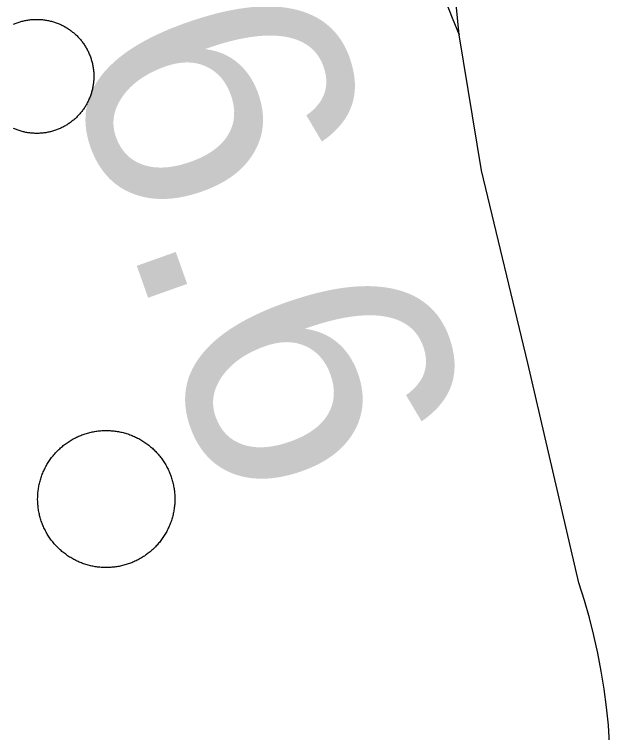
# Model space of a CAD drawing. Extents: x 3651524 to 3689615, y 505651 to 531377.
# Drawn here: x 3674560.5 to 3674783.9, y 513850.8 to 514120.5 of the extents above; entities that cross this region are included whole.
import ezdxf

# ---------------------------------------------------------------- set-up
doc = ezdxf.new("R2010")
doc.units = 0
for name, color, linetype in [('V-DOMW-TANK', 7, 'Continuous'), ('V-RAIL-TRAK', 7, 'Continuous'), ('V-SURV-IDEN', 7, 'Continuous')]:
    doc.layers.add(name, color=color, linetype=linetype)

msp = doc.modelspace()

# ---------------------------------------------------------------- linework, layer by layer
at = {"layer": 'V-DOMW-TANK'}
for points in [[(3674560.176, 514116.814), (3674560.518, 514116.963), (3674560.864, 514117.107), (3674561.21, 514117.244), (3674561.56, 514117.375), (3674561.912, 514117.5), (3674562.264, 514117.619), (3674562.623, 514117.731), (3674562.983, 514117.838), (3674563.342, 514117.94), (3674563.704, 514118.032), (3674564.067, 514118.12), (3674564.431, 514118.202), (3674564.798, 514118.278), (3674565.164, 514118.346), (3674565.533, 514118.407), (3674565.906, 514118.464), (3674566.274, 514118.514), (3674566.645, 514118.557), (3674567.018, 514118.591), (3674567.391, 514118.622), (3674567.763, 514118.645)], [(3674567.763, 514118.645), (3674568.136, 514118.663), (3674568.511, 514118.673), (3674568.884, 514118.675), (3674569.258, 514118.673), (3674569.633, 514118.665), (3674570.006, 514118.649), (3674570.379, 514118.626), (3674570.751, 514118.598), (3674571.124, 514118.563), (3674571.495, 514118.52), (3674571.865, 514118.473), (3674572.234, 514118.417), (3674572.603, 514118.358), (3674572.973, 514118.288), (3674573.338, 514118.215), (3674573.703, 514118.135), (3674574.067, 514118.047), (3674574.428, 514117.955), (3674574.788, 514117.854), (3674575.146, 514117.75), (3674575.505, 514117.637), (3674575.859, 514117.518), (3674576.211, 514117.395), (3674576.562, 514117.264), (3674576.91, 514117.127), (3674577.256, 514116.986), (3674577.598, 514116.834), (3674577.938, 514116.683), (3674578.276, 514116.521), (3674578.61, 514116.355), (3674578.943, 514116.183), (3674579.271, 514116.005), (3674579.597, 514115.823), (3674579.918, 514115.632), (3674580.238, 514115.438), (3674580.553, 514115.237), (3674580.866, 514115.032), (3674581.174, 514114.819), (3674581.479, 514114.604), (3674581.78, 514114.381), (3674582.077, 514114.153), (3674582.37, 514113.922), (3674582.658, 514113.684), (3674582.943, 514113.443), (3674583.222, 514113.195), (3674583.5, 514112.943), (3674583.771, 514112.685), (3674584.037, 514112.421), (3674584.299, 514112.157), (3674584.557, 514111.886), (3674584.809, 514111.612), (3674585.059, 514111.331), (3674585.3, 514111.049), (3674585.54, 514110.76), (3674585.773, 514110.467), (3674586.001, 514110.172), (3674586.224, 514109.871), (3674586.441, 514109.568), (3674586.652, 514109.259), (3674586.859, 514108.947), (3674587.062, 514108.636), (3674587.254, 514108.315), (3674587.447, 514107.993), (3674587.631, 514107.667), (3674587.809, 514107.34), (3674587.983, 514107.008), (3674588.149, 514106.674), (3674588.311, 514106.336), (3674588.467, 514105.996), (3674588.616, 514105.654), (3674588.759, 514105.308), (3674588.899, 514104.962), (3674589.03, 514104.612), (3674589.155, 514104.26), (3674589.273, 514103.905), (3674589.386, 514103.549), (3674589.491, 514103.19), (3674589.593, 514102.83), (3674589.687, 514102.468), (3674589.775, 514102.105), (3674589.857, 514101.741), (3674589.931, 514101.374), (3674590.001, 514101.007), (3674590.062, 514100.639), (3674590.117, 514100.268), (3674590.168, 514099.895), (3674590.209, 514099.527), (3674590.246, 514099.154), (3674590.277, 514098.781), (3674590.3, 514098.408), (3674590.316, 514098.036), (3674590.326, 514097.659), (3674590.33, 514097.288), (3674590.326, 514096.913), (3674590.318, 514096.541), (3674590.304, 514096.168), (3674590.281, 514095.793), (3674590.252, 514095.42), (3674590.216, 514095.05), (3674590.175, 514094.677)], [(3674590.175, 514094.677), (3674590.125, 514094.306), (3674590.072, 514093.938), (3674590.011, 514093.569), (3674589.943, 514093.2), (3674589.869, 514092.834), (3674589.788, 514092.469), (3674589.699, 514092.107), (3674589.609, 514091.744), (3674589.509, 514091.384), (3674589.405, 514091.025), (3674589.292, 514090.669), (3674589.173, 514090.313), (3674589.048, 514089.96), (3674588.919, 514089.608), (3674588.782, 514089.262), (3674588.639, 514088.918), (3674588.491, 514088.574), (3674588.336, 514088.234), (3674588.176, 514087.896), (3674588.01, 514087.562), (3674587.838, 514087.23), (3674587.66, 514086.901), (3674587.475, 514086.575), (3674587.287, 514086.254), (3674587.092, 514085.934), (3674586.892, 514085.619), (3674586.685, 514085.307), (3674586.474, 514084.998), (3674586.257, 514084.693), (3674586.036, 514084.392), (3674585.808, 514084.097), (3674585.577, 514083.804), (3674585.339, 514083.515), (3674585.096, 514083.231), (3674584.85, 514082.95), (3674584.596, 514082.674), (3674584.34, 514082.401), (3674584.078, 514082.135), (3674583.811, 514081.873), (3674583.541, 514081.615), (3674583.267, 514081.363), (3674582.986, 514081.115), (3674582.701, 514080.873), (3674582.415, 514080.632), (3674582.122, 514080.4), (3674581.825, 514080.171), (3674581.526, 514079.95), (3674581.221, 514079.731), (3674580.914, 514079.52), (3674580.602, 514079.313), (3674580.287, 514079.114), (3674579.969, 514078.916), (3674579.648, 514078.723), (3674579.322, 514078.541), (3674578.995, 514078.363), (3674578.663, 514078.186), (3674578.329, 514078.023), (3674577.991, 514077.859), (3674577.651, 514077.705), (3674577.309, 514077.556), (3674576.963, 514077.414), (3674576.615, 514077.275), (3674576.265, 514077.146), (3674575.912, 514077.017), (3674575.558, 514076.898), (3674575.202, 514076.788), (3674574.845, 514076.679), (3674574.485, 514076.579), (3674574.122, 514076.485), (3674573.76, 514076.397), (3674573.395, 514076.317), (3674573.029, 514076.241), (3674572.66, 514076.171), (3674572.291, 514076.11), (3674571.923, 514076.054), (3674571.552, 514076.005), (3674571.181, 514075.962), (3674570.809, 514075.925), (3674570.436, 514075.897), (3674570.063, 514075.872), (3674569.688, 514075.856), (3674569.316, 514075.846), (3674568.943, 514075.841), (3674568.568, 514075.844), (3674568.195, 514075.854), (3674567.821, 514075.87), (3674567.448, 514075.891), (3674567.075, 514075.923), (3674566.702, 514075.956), (3674566.332, 514075.997), (3674565.961, 514076.046), (3674565.59, 514076.102), (3674565.222, 514076.163), (3674564.855, 514076.231), (3674564.489, 514076.304), (3674564.124, 514076.384), (3674563.76, 514076.47), (3674563.397, 514076.564), (3674563.037, 514076.663), (3674562.678, 514076.769)], [(3674562.678, 514076.769), (3674562.322, 514076.882), (3674561.97, 514076.999), (3674561.615, 514077.124), (3674561.265, 514077.255), (3674560.917, 514077.39), (3674560.571, 514077.533), (3674560.229, 514077.683)], [(3674570.833, 513947.422), (3674570.991, 513947.844), (3674571.159, 513948.261), (3674571.333, 513948.673), (3674571.513, 513949.085), (3674571.702, 513949.492), (3674571.896, 513949.898), (3674572.099, 513950.299), (3674572.308, 513950.696), (3674572.523, 513951.09), (3674572.746, 513951.479), (3674572.976, 513951.87), (3674573.213, 513952.249), (3674573.457, 513952.628), (3674573.705, 513953.002), (3674573.963, 513953.371), (3674574.223, 513953.736), (3674574.491, 513954.094), (3674574.768, 513954.45), (3674575.05, 513954.801), (3674575.337, 513955.147), (3674575.63, 513955.487), (3674575.929, 513955.823), (3674576.234, 513956.152), (3674576.545, 513956.478), (3674576.861, 513956.795), (3674577.184, 513957.111), (3674577.51, 513957.418), (3674577.844, 513957.721), (3674578.182, 513958.016), (3674578.524, 513958.307), (3674578.872, 513958.591), (3674579.224, 513958.87), (3674579.582, 513959.142), (3674579.945, 513959.409), (3674580.311, 513959.667), (3674580.684, 513959.921), (3674581.059, 513960.166), (3674581.44, 513960.406), (3674581.823, 513960.639), (3674582.212, 513960.867), (3674582.605, 513961.086), (3674583, 513961.299), (3674583.4, 513961.506), (3674583.801, 513961.704), (3674584.209, 513961.895), (3674584.618, 513962.079), (3674585.032, 513962.257), (3674585.448, 513962.427), (3674585.866, 513962.591), (3674586.288, 513962.747), (3674586.711, 513962.894), (3674587.139, 513963.036), (3674587.568, 513963.169), (3674588, 513963.296), (3674588.434, 513963.414), (3674588.868, 513963.525), (3674589.306, 513963.627), (3674589.745, 513963.724), (3674590.185, 513963.812), (3674590.627, 513963.892), (3674591.072, 513963.963), (3674591.516, 513964.029), (3674591.963, 513964.084), (3674592.409, 513964.133), (3674592.857, 513964.176), (3674593.304, 513964.209), (3674593.752, 513964.236), (3674594.203, 513964.252), (3674594.649, 513964.262), (3674595.102, 513964.264), (3674595.551, 513964.258), (3674595.999, 513964.246), (3674596.45, 513964.223), (3674596.898, 513964.195), (3674597.345, 513964.158), (3674597.793, 513964.113), (3674598.24, 513964.06), (3674598.684, 513964), (3674599.128, 513963.933), (3674599.571, 513963.855), (3674600.013, 513963.773), (3674600.454, 513963.681), (3674600.892, 513963.582), (3674601.328, 513963.476), (3674601.762, 513963.361), (3674602.194, 513963.24), (3674602.624, 513963.111), (3674603.052, 513962.974), (3674603.476, 513962.829), (3674603.902, 513962.677), (3674604.322, 513962.52), (3674604.74, 513962.352), (3674605.154, 513962.18), (3674605.567, 513961.997), (3674605.973, 513961.811), (3674606.378, 513961.614), (3674606.78, 513961.414), (3674607.175, 513961.205), (3674607.572, 513960.988), (3674607.961, 513960.766)], [(3674607.961, 513960.766), (3674608.349, 513960.535), (3674608.732, 513960.299), (3674609.108, 513960.058), (3674609.483, 513959.808), (3674609.852, 513959.552), (3674610.216, 513959.29), (3674610.577, 513959.019), (3674610.931, 513958.745), (3674611.283, 513958.464), (3674611.627, 513958.178), (3674611.969, 513957.885), (3674612.303, 513957.586), (3674612.635, 513957.281), (3674612.959, 513956.969), (3674613.278, 513956.654), (3674613.591, 513956.333), (3674613.901, 513956.005), (3674614.202, 513955.673), (3674614.499, 513955.335), (3674614.79, 513954.991), (3674615.074, 513954.645), (3674615.351, 513954.291), (3674615.623, 513953.934), (3674615.889, 513953.572), (3674616.149, 513953.205), (3674616.401, 513952.835), (3674616.649, 513952.458), (3674616.889, 513952.079), (3674617.122, 513951.694), (3674617.347, 513951.307), (3674617.567, 513950.916), (3674617.78, 513950.518), (3674617.986, 513950.119), (3674618.185, 513949.715), (3674618.378, 513949.31), (3674618.562, 513948.9), (3674618.738, 513948.489), (3674618.91, 513948.073), (3674619.072, 513947.653), (3674619.228, 513947.231), (3674619.377, 513946.807), (3674619.516, 513946.379), (3674619.649, 513945.953), (3674619.776, 513945.521), (3674619.895, 513945.087), (3674620.006, 513944.653), (3674620.108, 513944.214), (3674620.204, 513943.776), (3674620.29, 513943.336), (3674620.372, 513942.894), (3674620.444, 513942.449), (3674620.508, 513942.005), (3674620.567, 513941.56), (3674620.614, 513941.114), (3674620.657, 513940.665), (3674620.688, 513940.217), (3674620.716, 513939.768), (3674620.733, 513939.32), (3674620.741, 513938.871), (3674620.743, 513938.421)], [(3674590.418, 513913.187), (3674589.974, 513913.271), (3674589.534, 513913.363), (3674589.095, 513913.462), (3674588.659, 513913.568), (3674588.225, 513913.683), (3674587.791, 513913.804), (3674587.361, 513913.935), (3674586.933, 513914.07), (3674586.509, 513914.215), (3674586.085, 513914.367), (3674585.665, 513914.525), (3674585.247, 513914.693), (3674584.833, 513914.865), (3674584.422, 513915.047), (3674584.012, 513915.233), (3674583.609, 513915.43), (3674583.207, 513915.631), (3674582.808, 513915.839), (3674582.415, 513916.057), (3674582.026, 513916.28), (3674581.639, 513916.509), (3674581.256, 513916.745), (3674580.879, 513916.988), (3674580.504, 513917.236), (3674580.135, 513917.492), (3674579.773, 513917.756), (3674579.41, 513918.025), (3674579.054, 513918.299), (3674578.704, 513918.58), (3674578.358, 513918.866), (3674578.018, 513919.159), (3674577.682, 513919.458), (3674577.352, 513919.763), (3674577.026, 513920.075), (3674576.709, 513920.39), (3674576.396, 513920.712), (3674576.086, 513921.039), (3674575.785, 513921.371), (3674575.488, 513921.709), (3674575.198, 513922.053), (3674574.913, 513922.401), (3674574.634, 513922.753), (3674574.364, 513923.11), (3674574.098, 513923.472), (3674573.836, 513923.839), (3674573.586, 513924.212), (3674573.338, 513924.586), (3674573.098, 513924.965), (3674572.865, 513925.35), (3674572.64, 513925.737), (3674572.418, 513926.131), (3674572.205, 513926.526), (3674572.001, 513926.925), (3674571.802, 513927.329), (3674571.609, 513927.734), (3674571.425, 513928.144), (3674571.247, 513928.558), (3674571.077, 513928.973), (3674570.913, 513929.391), (3674570.76, 513929.813), (3674570.61, 513930.237), (3674570.471, 513930.663), (3674570.336, 513931.093), (3674570.211, 513931.523), (3674570.092, 513931.957), (3674569.981, 513932.391), (3674569.879, 513932.83), (3674569.783, 513933.268), (3674569.695, 513933.71), (3674569.615, 513934.151), (3674569.541, 513934.595), (3674569.478, 513935.039), (3674569.422, 513935.486), (3674569.373, 513935.932), (3674569.332, 513936.379), (3674569.297, 513936.827), (3674569.273, 513937.276), (3674569.254, 513937.724), (3674569.246, 513938.173), (3674569.242, 513938.623), (3674569.248, 513939.072), (3674569.262, 513939.52), (3674569.283, 513939.971), (3674569.314, 513940.415), (3674569.351, 513940.866), (3674569.396, 513941.31), (3674569.449, 513941.757), (3674569.508, 513942.207), (3674569.576, 513942.65), (3674569.654, 513943.092), (3674569.736, 513943.533), (3674569.828, 513943.973), (3674569.928, 513944.411), (3674570.035, 513944.847), (3674570.147, 513945.281), (3674570.27, 513945.716), (3674570.399, 513946.146), (3674570.536, 513946.574), (3674570.682, 513946.998), (3674570.833, 513947.422)], [(3674620.743, 513938.421), (3674620.739, 513937.97), (3674620.725, 513937.526), (3674620.702, 513937.075), (3674620.673, 513936.627), (3674620.637, 513936.178), (3674620.592, 513935.732), (3674620.538, 513935.285), (3674620.479, 513934.839), (3674620.409, 513934.396), (3674620.333, 513933.952), (3674620.249, 513933.512), (3674620.159, 513933.071), (3674620.057, 513932.635), (3674619.953, 513932.197), (3674619.838, 513931.763), (3674619.717, 513931.331), (3674619.588, 513930.9), (3674619.451, 513930.472), (3674619.305, 513930.046), (3674619.154, 513929.62), (3674618.994, 513929.203), (3674618.828, 513928.785), (3674618.654, 513928.371), (3674618.474, 513927.96), (3674618.285, 513927.552), (3674618.089, 513927.149), (3674617.888, 513926.745), (3674617.679, 513926.348), (3674617.462, 513925.952), (3674617.241, 513925.563), (3674617.01, 513925.18), (3674616.774, 513924.795), (3674616.53, 513924.416), (3674616.28, 513924.044), (3674616.024, 513923.675), (3674615.762, 513923.311), (3674615.494, 513922.95), (3674615.22, 513922.594), (3674614.937, 513922.244), (3674614.65, 513921.899), (3674614.357, 513921.557), (3674614.058, 513921.222), (3674613.753, 513920.892), (3674613.442, 513920.568), (3674613.124, 513920.249), (3674612.803, 513919.935), (3674612.475, 513919.626), (3674612.144, 513919.325), (3674611.806, 513919.028), (3674611.464, 513918.735), (3674611.115, 513918.453), (3674610.761, 513918.174), (3674610.405, 513917.904), (3674610.042, 513917.638), (3674609.676, 513917.377), (3674609.303, 513917.124), (3674608.928, 513916.878), (3674608.549, 513916.638), (3674608.164, 513916.405), (3674607.775, 513916.177), (3674607.386, 513915.958), (3674606.987, 513915.745), (3674606.587, 513915.54), (3674606.184, 513915.342), (3674605.778, 513915.149), (3674605.369, 513914.965), (3674604.955, 513914.787), (3674604.539, 513914.617), (3674604.121, 513914.453), (3674603.7, 513914.297), (3674603.276, 513914.15), (3674602.848, 513914.009), (3674602.42, 513913.875), (3674601.985, 513913.748), (3674601.553, 513913.632), (3674601.119, 513913.517), (3674600.681, 513913.417), (3674600.243, 513913.32), (3674599.8, 513913.234), (3674599.358, 513913.152), (3674598.918, 513913.081), (3674598.471, 513913.015), (3674598.025, 513912.96), (3674597.578, 513912.911), (3674597.13, 513912.87), (3674596.681, 513912.835), (3674596.231, 513912.81), (3674595.786, 513912.792), (3674595.336, 513912.782), (3674594.885, 513912.78), (3674594.436, 513912.786), (3674593.986, 513912.798), (3674593.537, 513912.821), (3674593.089, 513912.849), (3674592.642, 513912.886), (3674592.194, 513912.931), (3674591.747, 513912.985), (3674591.303, 513913.044), (3674590.859, 513913.112), (3674590.418, 513913.187)]]:
    msp.add_lwpolyline(points, dxfattribs=at)
at = {"layer": 'V-RAIL-TRAK'}
for points in [[(3674622.783, 514552.028), (3674654.666, 514420.682), (3674674.737, 514332.134), (3674692.945, 514252.139), (3674711.547, 514165.622), (3674712.858, 514158.839), (3674714.365, 514152.097), (3674716.069, 514145.4), (3674717.968, 514138.756), (3674720.057, 514132.17), (3674722.338, 514125.649), (3674724.808, 514119.196), (3674727.464, 514112.818)], [(3674783.938, 513846.734), (3674783.453, 513853.554), (3674782.764, 513860.357), (3674781.878, 513867.138), (3674780.788, 513873.886), (3674779.5, 513880.602), (3674778.013, 513887.276), (3674776.33, 513893.901), (3674774.45, 513900.473), (3674772.377, 513906.988), (3674753.208, 513989.506), (3674735.875, 514061.968), (3674727.464, 514112.818), (3674722.963, 514158.915)]]:
    msp.add_lwpolyline(points, dxfattribs=at)

# ---------------------------------------------------------------- texts
at = {"layer": 'V-SURV-IDEN'}
msp.add_text('864+96.6', height=100, rotation=289.6, dxfattribs=at).set_placement((3674451.419, 514461.478))

doc.saveas('drawing.dxf')
